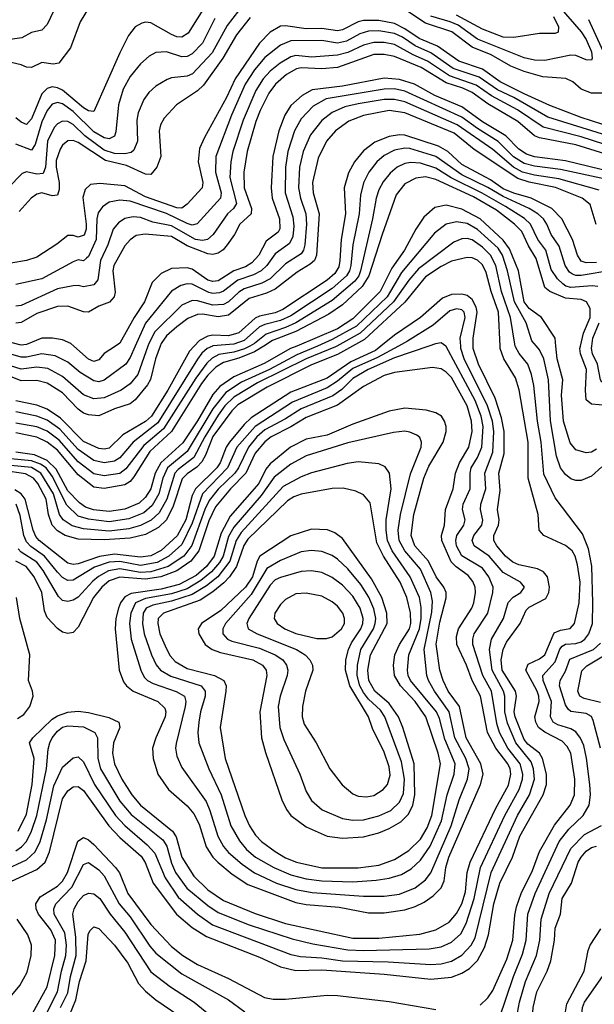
# Model space of a CAD drawing. Header units: inches. Extents: x 1308407 to 1441228, y 959628 to 1036311.
# Tile 399 of 656: x 1372104 to 1374321, y 1017462 to 1021258. Entities that reach past the tile are written whole.
import ezdxf

# ---------------------------------------------------------------- set-up
doc = ezdxf.new("R2010")
doc.units = ezdxf.units.IN
doc.header["$MEASUREMENT"] = 0
doc.layers.add('B3071', color=7, linetype='Continuous')
doc.layers.add('B3072', color=7, linetype='Continuous')

msp = doc.modelspace()

# ---------------------------------------------------------------- linework, layer by layer
at = {"layer": 'B3071', "color": 5}
for points, elevation in [([(1372598.7, 1020000), (1372560.4, 1019890), (1372530, 1019853.7), (1372495.5, 1019830), (1372430, 1019800.8), (1372390, 1019796.7), (1372350, 1019811.7), (1372270, 1019882.1), (1372212.7, 1019912.7), (1372170, 1019918.2), (1372110, 1019911.3), (1372010, 1019941.9), (1371950, 1019976.2), (1371910, 1019989), (1371870, 1019985.7), (1371850, 1019977.4), (1371797.4, 1019942.6), (1371770, 1019933.5), (1371730, 1019934.4), (1371710, 1019939.8), (1371690, 1019952), (1371639.9, 1020000)], 3060), ([(1372550, 1020000), (1372530, 1019955.9), (1372513.2, 1019930), (1372430, 1019868.7), (1372410, 1019862.3), (1372390, 1019865.3), (1372337.6, 1019897.6), (1372290, 1019938.2), (1372241.7, 1019961.7), (1372190, 1019970.5), (1372130, 1019957.2), (1372110, 1019957.5), (1372030, 1019980.4), (1371996, 1020000)], 3040), ([(1373388.8, 1020000), (1373330, 1019967.9), (1373230, 1019926.9), (1373058.8, 1019841.2), (1372946.4, 1019773.6), (1372922.3, 1019750), (1372850, 1019651.2), (1372821.3, 1019578.7), (1372806.3, 1019553.7), (1372787.2, 1019532.8), (1372750, 1019507.6), (1372731.5, 1019488.5), (1372696.9, 1019383.1), (1372670, 1019330.3), (1372639.3, 1019300.7), (1372590, 1019273.7), (1372530, 1019258.8), (1372430, 1019252.4), (1372330, 1019256), (1372280.2, 1019270), (1372250, 1019287), (1372229.5, 1019310), (1372215.7, 1019350), (1372206.1, 1019410), (1372173.9, 1019470), (1372157.1, 1019490), (1372126.9, 1019506.9), (1372040.2, 1019520.2)], 3280), ([(1372041.2, 1017978.8), (1372130, 1018019.8), (1372164.5, 1018050), (1372182.8, 1018090), (1372207.1, 1018172.9), (1372235.8, 1018304.2), (1372270, 1018375.9), (1372310, 1018412.2), (1372330, 1018415.9), (1372350, 1018396.6), (1372392.8, 1018310), (1372473.3, 1018190), (1372510, 1018151.3), (1372596.5, 1018076.5), (1372625, 1018045), (1372665.5, 1017950), (1372715.2, 1017875.2), (1372789.7, 1017809.7), (1372848.7, 1017768.7), (1373150, 1017654.6), (1373187, 1017647), (1373270, 1017642), (1373350, 1017630), (1373525.8, 1017625.8), (1373690, 1017615.9), (1373730, 1017618.8), (1373770, 1017628.8), (1373810, 1017652.3), (1373845.9, 1017690), (1373861.2, 1017718.8), (1373923.6, 1017970), (1374025.3, 1018190), (1374070.5, 1018270), (1374089.7, 1018330), (1374086.1, 1018370), (1374076.9, 1018396.9), (1374017.9, 1018470), (1373986.4, 1018546.4), (1373975.9, 1018590), (1373975.6, 1018650), (1373971.3, 1018670), (1373927.1, 1018750), (1373917.1, 1018830), (1373924.8, 1018870), (1373970.7, 1018950), (1373988.9, 1019011.1), (1374008, 1019032), (1374038.2, 1019050), (1374051.9, 1019070), (1374035.9, 1019090), (1373970, 1019127.3), (1373915.4, 1019190), (1373857.6, 1019230), (1373849.2, 1019250), (1373856.8, 1019270), (1373887.2, 1019310), (1373891.3, 1019328.7), (1373882.1, 1019370), (1373883.6, 1019390), (1373903, 1019450), (1373898.6, 1019510), (1373929.6, 1019590.4), (1373933.5, 1019670), (1373928.4, 1019710), (1373908.8, 1019770), (1373819.6, 1019950), (1373806.1, 1019990), (1373805.5, 1020000)], 3340), ([(1372646, 1020000), (1372628.3, 1019950), (1372608.7, 1019871.3), (1372597.5, 1019850), (1372550, 1019792.2), (1372530, 1019777.2), (1372470, 1019758.4), (1372410, 1019731), (1372370, 1019734.4), (1372350, 1019741.6), (1372330, 1019756.4), (1372270, 1019819.1), (1372210, 1019857), (1372170, 1019867.3), (1372110, 1019866), (1372050, 1019890.4)], 3080), ([(1372055.8, 1017930), (1372170, 1017982), (1372201.9, 1018010), (1372218.7, 1018050), (1372270, 1018254.6), (1372290, 1018285.7), (1372310, 1018300.1), (1372330, 1018301.7), (1372350, 1018286.8), (1372448, 1018150), (1372490, 1018105.9), (1372573.1, 1018033.1), (1372588.9, 1018008.9), (1372619.1, 1017930), (1372709.7, 1017809.7), (1372770, 1017758.6), (1372824.3, 1017724.3), (1373030, 1017644.7), (1373110, 1017606.7), (1373170, 1017592.5), (1373270, 1017594.7), (1373510, 1017578.3), (1373690, 1017559.5), (1373770, 1017566.9), (1373810, 1017582), (1373839.6, 1017600.4), (1373870, 1017631.5), (1373898, 1017682), (1373913.2, 1017730), (1373933.9, 1017850), (1373956.1, 1017930), (1374005.3, 1018030), (1374034.3, 1018110), (1374123.4, 1018270), (1374136.3, 1018310), (1374137.1, 1018350), (1374121.4, 1018410), (1374109, 1018430), (1374065.1, 1018465.1), (1374050, 1018483), (1374015.7, 1018570), (1374011.6, 1018590), (1374020.8, 1018650), (1374017.5, 1018670), (1373965.8, 1018750), (1373961.6, 1018790), (1373969.4, 1018830), (1373982.1, 1018857.9), (1374035.6, 1018930), (1374058.7, 1018981.3), (1374070, 1018993.5), (1374133.6, 1019026.4), (1374145.6, 1019050), (1374148, 1019070), (1374139.9, 1019110), (1374124.7, 1019130), (1374101.7, 1019141.7), (1374030, 1019156.6), (1374006.6, 1019166.6), (1373979, 1019190), (1373944.6, 1019230), (1373933.1, 1019250), (1373933.2, 1019270), (1373950.8, 1019310), (1373953.4, 1019330), (1373947.9, 1019370), (1373957.5, 1019442.5), (1373952.3, 1019510), (1373973.8, 1019586.2), (1373973.2, 1019670), (1373963.1, 1019723.1), (1373938.8, 1019798.8), (1373874.8, 1019930), (1373853.2, 1019990), (1373853.2, 1020000)], 3320), ([(1373327.8, 1020000), (1373322.8, 1019997.2), (1373210, 1019950), (1373022.2, 1019857.8), (1372930, 1019803.4), (1372896, 1019770), (1372870, 1019733.5), (1372818.4, 1019650), (1372776.3, 1019570), (1372715.5, 1019524.5), (1372702.7, 1019510), (1372671.5, 1019410), (1372642.7, 1019357.3), (1372611.8, 1019328.2), (1372570, 1019308.1), (1372524.7, 1019295.3), (1372450, 1019286.8), (1372350, 1019295.8), (1372307, 1019307), (1372272.2, 1019330), (1372257.7, 1019350), (1372234.8, 1019430), (1372186.2, 1019510), (1372150, 1019531.9), (1372070, 1019539.3)], 3260), ([(1373252.6, 1020000), (1373173.7, 1019966.3), (1373068.1, 1019910), (1372959.6, 1019860.4), (1372899.8, 1019820.2), (1372850, 1019757.7), (1372750, 1019593.7), (1372674.5, 1019530), (1372656.7, 1019490), (1372641.3, 1019430), (1372615.2, 1019384.8), (1372582.7, 1019357.3), (1372525.6, 1019334.4), (1372450, 1019322.6), (1372370, 1019332.1), (1372330, 1019344.6), (1372286.7, 1019386.7), (1372230, 1019498.9), (1372206.1, 1019530), (1372184.3, 1019544.3), (1372150, 1019557.5), (1372070, 1019565.5)], 3240), ([(1373497.5, 1020000), (1373476.7, 1019983.3), (1373381.5, 1019938.5), (1373290, 1019876.6), (1373150, 1019821.6), (1372997, 1019723), (1372970, 1019697.7), (1372913.4, 1019630), (1372901.2, 1019610), (1372878.1, 1019550), (1372864.9, 1019530), (1372782.8, 1019450), (1372770, 1019423.9), (1372744.8, 1019330), (1372711.5, 1019268.5), (1372650, 1019212.2), (1372610, 1019191.4), (1372570, 1019186.3), (1372470, 1019198.1), (1372411.8, 1019188.2), (1372330, 1019160.9), (1372310, 1019157.9), (1372290, 1019162.4), (1372179.8, 1019250), (1372165.9, 1019265.9), (1372155.6, 1019290), (1372125.5, 1019410), (1372110.4, 1019430.4), (1372085, 1019445)], 3320), ([(1372090, 1018054.1), (1372111.2, 1018068.8), (1372130.5, 1018090), (1372150, 1018129.5), (1372170.8, 1018190), (1372207.3, 1018370), (1372213.9, 1018446.1), (1372221, 1018470), (1372229.9, 1018490), (1372250, 1018515.6), (1372270, 1018530.7), (1372290, 1018535.5), (1372350, 1018531.7), (1372393.9, 1018510), (1372404, 1018490), (1372405.4, 1018410), (1372416.1, 1018370), (1372490, 1018244.9), (1372533.9, 1018193.9), (1372656.8, 1018096.8), (1372672, 1018072), (1372690, 1018006.1), (1372705.5, 1017970), (1372749.7, 1017910), (1372830, 1017843.2), (1372870, 1017816.4), (1372990, 1017769.1), (1373155, 1017715), (1373235.3, 1017695.3), (1373370, 1017672.1), (1373430, 1017669.6), (1373683.8, 1017676.2), (1373730, 1017684.5), (1373770, 1017702.3), (1373806, 1017734), (1373826.5, 1017773.5), (1373857.6, 1017870), (1373881.4, 1017990), (1373975.5, 1018190), (1374031.4, 1018290), (1374044.1, 1018330), (1374045.1, 1018350), (1374034.4, 1018390), (1373987.9, 1018450), (1373955.7, 1018510), (1373945.3, 1018545.3), (1373925, 1018670), (1373891.6, 1018730), (1373852.8, 1018850), (1373852, 1018870), (1373857.9, 1018890), (1373910.3, 1018970), (1373929.9, 1019050), (1373930.7, 1019070), (1373913.8, 1019110), (1373890, 1019144.1), (1373810, 1019191.2), (1373790, 1019229.2), (1373786.5, 1019250), (1373790.2, 1019270), (1373817.7, 1019310), (1373822.3, 1019330), (1373813, 1019370), (1373815.6, 1019390), (1373842, 1019450), (1373841.8, 1019510), (1373846.5, 1019530), (1373871, 1019570), (1373887.5, 1019610), (1373892, 1019690), (1373884, 1019730), (1373861.3, 1019790), (1373750, 1019998.7), (1373748.1, 1020000)], 3360), ([(1373173, 1020000), (1373149.3, 1019990), (1373047.6, 1019932.4), (1372930, 1019881.1), (1372875.9, 1019844.1), (1372850, 1019813.5), (1372790, 1019711), (1372733.4, 1019626.6), (1372648.7, 1019550), (1372627.5, 1019510), (1372609.6, 1019450), (1372590, 1019417.3), (1372565.2, 1019394.8), (1372510, 1019371.3), (1372450, 1019362.7), (1372389.1, 1019369.1), (1372358.3, 1019378.3), (1372335, 1019395), (1372290, 1019441.6), (1372245.2, 1019525.2), (1372210, 1019558.6), (1372160.9, 1019580.9), (1372090, 1019591.2)], 3220), ([(1373045.9, 1020000), (1373010, 1019977.3), (1372950, 1019953.8), (1372890, 1019936.8), (1372861.3, 1019918.7), (1372830, 1019888.1), (1372805, 1019855), (1372689.8, 1019670), (1372606.1, 1019593.9), (1372544.4, 1019495.6), (1372530, 1019478.2), (1372510, 1019465.2), (1372430, 1019450.7), (1372390, 1019456.2), (1372330, 1019503.2), (1372250, 1019598.5), (1372210, 1019630), (1372170, 1019648.4), (1372090, 1019665.2)], 3180), ([(1372991.8, 1020000), (1372971.2, 1019988.8), (1372930, 1019976.6), (1372872.9, 1019967.1), (1372846.2, 1019953.8), (1372825.9, 1019934.1), (1372784.2, 1019875.8), (1372659.1, 1019680.9), (1372583.2, 1019616.8), (1372513.9, 1019526.1), (1372490, 1019508.4), (1372430, 1019499.8), (1372390, 1019507.4), (1372330, 1019553), (1372256.6, 1019636.6), (1372210, 1019672.1), (1372170, 1019688), (1372090, 1019703.2)], 3160), ([(1372847.5, 1020000), (1372827.4, 1019990), (1372807.5, 1019972.5), (1372790.8, 1019949.2), (1372636.7, 1019703.3), (1372541.7, 1019630), (1372490, 1019569.2), (1372470, 1019556), (1372430, 1019549.4), (1372390, 1019558.4), (1372330, 1019600.9), (1372259, 1019679), (1372210, 1019713.9), (1372170, 1019729.1), (1372090, 1019746.2)], 3140), ([(1372777.9, 1020000), (1372759.6, 1019980.4), (1372676.3, 1019830), (1372613.1, 1019730), (1372590, 1019709.1), (1372502.7, 1019657.3), (1372450, 1019605.8), (1372430, 1019602.4), (1372410, 1019604.9), (1372350, 1019632.5), (1372262.2, 1019722.2), (1372210, 1019756.5), (1372170, 1019772.4), (1372090, 1019788.7)], 3120), ([(1373565.2, 1020000), (1373484.2, 1019955.8), (1373390, 1019913.9), (1373330, 1019863.9), (1373290, 1019838.8), (1373156.6, 1019783.4), (1373012.7, 1019690), (1372942, 1019610), (1372905.9, 1019530), (1372809.4, 1019430), (1372770, 1019317), (1372730, 1019234.6), (1372680.2, 1019190), (1372634.7, 1019165.3), (1372570, 1019154.2), (1372490, 1019169.7), (1372450, 1019167.1), (1372393.1, 1019146.9), (1372310, 1019097.5), (1372290, 1019096.6), (1372270, 1019107.2), (1372250, 1019127.7), (1372200.2, 1019190), (1372146.9, 1019226.9), (1372130, 1019245.1), (1372120, 1019270), (1372106.3, 1019346.3), (1372090.4, 1019390)], 3340), ([(1373683.3, 1020000), (1373550, 1019954.9), (1373448.6, 1019910), (1373390, 1019874.4), (1373347.4, 1019832.6), (1373312.3, 1019807.7), (1373190, 1019758.2), (1373130, 1019719.1), (1373050, 1019677.2), (1373019.2, 1019650), (1372986.9, 1019610), (1372949, 1019530), (1372933.8, 1019510), (1372870, 1019448.2), (1372835.1, 1019404.9), (1372818.3, 1019370), (1372768.6, 1019231.4), (1372737.7, 1019190), (1372676.9, 1019150), (1372610.8, 1019129.2), (1372570, 1019126.7), (1372490, 1019140.6), (1372447.2, 1019132.8), (1372408.3, 1019111.7), (1372386.1, 1019093.9), (1372330, 1019032.3), (1372310, 1019020.6), (1372290, 1019015.4), (1372270, 1019018.8), (1372253.9, 1019033.9), (1372195, 1019135), (1372170, 1019166.9), (1372110, 1019205.9), (1372098.2, 1019218.2)], 3360), ([(1372473.9, 1020000), (1372430, 1019971.4), (1372410, 1019947.3), (1372390, 1019940.8), (1372370, 1019949.9), (1372312.6, 1020000)], 3020), ([(1373880.4, 1017459.6), (1373910, 1017487.7), (1373930, 1017515), (1373983.3, 1017636.7), (1374006.4, 1017710), (1374013.9, 1017806.1), (1374021.3, 1017838.7), (1374038.6, 1017890), (1374082, 1017978), (1374110, 1018051.9), (1374167.1, 1018152.9), (1374228.5, 1018230), (1374244.5, 1018270), (1374245.4, 1018330), (1374229.9, 1018430), (1374216.7, 1018456.7), (1374197.2, 1018477.2), (1374130, 1018511), (1374105.3, 1018530), (1374094.9, 1018550), (1374091.2, 1018570), (1374107.7, 1018630), (1374107.3, 1018650), (1374100.8, 1018670), (1374056.8, 1018750), (1374066.1, 1018773.9), (1374110, 1018793.8), (1374130, 1018810.1), (1374165.9, 1018894.1), (1374190, 1018904.6), (1374228.4, 1018911.6), (1374244.7, 1018930), (1374262.7, 1019010), (1374266.1, 1019090), (1374256.8, 1019156.8), (1374247, 1019190), (1374235.8, 1019210), (1374210, 1019231.6), (1374125.7, 1019270), (1374108.5, 1019290), (1374104.3, 1019350), (1374066.3, 1019490), (1374066.5, 1019630), (1374030.7, 1019830.7), (1374016.9, 1019876.9), (1373972.6, 1019950), (1373957.8, 1019990), (1373957.4, 1020000)], 3280), ([(1373953.5, 1017406.5), (1374008.9, 1017570), (1374044.2, 1017655.8), (1374058.2, 1017710), (1374065, 1017810), (1374092.6, 1017890), (1374186.1, 1018090), (1374222.5, 1018137.5), (1374278.7, 1018190), (1374301, 1018230), (1374306.2, 1018270), (1374304.4, 1018310), (1374291.5, 1018411.5), (1374280.3, 1018460.3), (1374268.3, 1018488.3), (1374250, 1018512.2), (1374230, 1018523.7), (1374179.8, 1018539.8), (1374162.6, 1018550), (1374157.9, 1018557.9), (1374152.2, 1018570), (1374155.3, 1018630), (1374123.4, 1018710), (1374122.2, 1018730), (1374170, 1018782.4), (1374188.4, 1018831.6), (1374197.2, 1018842.8), (1374210, 1018850.9), (1374250, 1018852.9), (1374270, 1018859.7), (1374284.8, 1018870), (1374299.9, 1018890), (1374314.6, 1018930), (1374315.5, 1019010), (1374311.8, 1019151.8), (1374298.4, 1019218.4), (1374275.6, 1019275.6), (1374170, 1019414.6), (1374126.2, 1019506.2), (1374116.5, 1019630), (1374101.8, 1019710), (1374087.5, 1019847.5), (1374079, 1019890), (1374064.3, 1019930), (1374030.7, 1019970.7), (1374016.7, 1019996.7), (1374016.1, 1020000)], 3260), ([(1374350, 1019533.7), (1374310, 1019498.7), (1374270, 1019482.1), (1374250, 1019481.2), (1374230, 1019487.8), (1374210, 1019504.5), (1374190.3, 1019530.3), (1374175, 1019575), (1374151.5, 1019711.5), (1374144.9, 1019870), (1374125.9, 1019950), (1374110, 1019985.6), (1374097.8, 1020000)], 3240), ([(1374330, 1019601.8), (1374310, 1019591.4), (1374290, 1019588.5), (1374250, 1019599.3), (1374227.4, 1019627.4), (1374202, 1019710), (1374194.6, 1019810), (1374200.2, 1019870), (1374178.1, 1019950), (1374173.2, 1020000)], 3220), ([(1374370, 1019771.1), (1374310, 1019776), (1374290, 1019792.6), (1374286.6, 1019830), (1374290.4, 1019910), (1374267.4, 1019970), (1374265.1, 1019990), (1374267.5, 1020000)], 3180), ([(1374815.9, 1020000), (1374770, 1019996.4), (1374690, 1019961.3), (1374590, 1019930.2), (1374450, 1019860.4), (1374393.5, 1019853.5), (1374350, 1019860.8), (1374344.3, 1019870), (1374334, 1019930), (1374314.3, 1019970), (1374309.7, 1019990), (1374311.3, 1020000)], 3160), ([(1372098.6, 1018130), (1372130, 1018195.9), (1372152.5, 1018310), (1372159.6, 1018410), (1372141.9, 1018470), (1372155.1, 1018490), (1372230, 1018561.1), (1372250, 1018574), (1372290, 1018588.1), (1372330, 1018592.1), (1372370, 1018587.9), (1372448.4, 1018568.4), (1372486.7, 1018550), (1372490.5, 1018530), (1372466.1, 1018470), (1372462.1, 1018430), (1372470.4, 1018390), (1372497.9, 1018330), (1372536.7, 1018270), (1372570.8, 1018230), (1372694.1, 1018130), (1372707.6, 1018107.6), (1372730, 1018029), (1372776.2, 1017956.2), (1372830, 1017903.8), (1372890, 1017862.7), (1373012.1, 1017812.1), (1373130, 1017773.5), (1373390, 1017717.3), (1373490, 1017717.9), (1373647.5, 1017732.5), (1373710, 1017749), (1373761.2, 1017778.8), (1373790, 1017812.9), (1373810.1, 1017849.9), (1373824, 1017896), (1373830.6, 1017970), (1373842.7, 1018010), (1373941.5, 1018218.5), (1373990, 1018306.8), (1373999.5, 1018350), (1373996.5, 1018370), (1373986.8, 1018390), (1373941.6, 1018450), (1373908.6, 1018510), (1373881.8, 1018650), (1373850.3, 1018710.3), (1373828.3, 1018770), (1373790.7, 1018850), (1373790, 1018880.4), (1373797.5, 1018910), (1373849, 1018990), (1373856.6, 1019010), (1373862.6, 1019050), (1373861.4, 1019070), (1373852.6, 1019092.6), (1373834.9, 1019114.9), (1373788.4, 1019148.4), (1373768.7, 1019168.7), (1373733.2, 1019250), (1373731.7, 1019270), (1373743.3, 1019310), (1373747.6, 1019370), (1373776.4, 1019450), (1373785.4, 1019510), (1373801.1, 1019550), (1373837.6, 1019610), (1373849.3, 1019670), (1373847.1, 1019710), (1373830.2, 1019770), (1373770, 1019878.7), (1373750, 1019899.3), (1373730, 1019911.7), (1373697, 1019917), (1373550, 1019897.3), (1373510, 1019886.7), (1373430, 1019843.9), (1373330, 1019771.8), (1373210, 1019725), (1373150, 1019688.2), (1373074.1, 1019650), (1373049.8, 1019630.2), (1373012.7, 1019587.3), (1372976.4, 1019510), (1372917.2, 1019450), (1372859.7, 1019380.3), (1372833.6, 1019326.4), (1372795.3, 1019210), (1372764.3, 1019170), (1372710, 1019133.4), (1372648.4, 1019110), (1372590, 1019101.5), (1372490, 1019109.1), (1372450, 1019094.4), (1372420.6, 1019070), (1372389.3, 1019030), (1372330, 1018916.1), (1372310, 1018895.8), (1372290, 1018891.4), (1372270, 1018896.5), (1372250, 1018910.5), (1372210, 1018954), (1372199.6, 1018979.6), (1372189.7, 1019050), (1372160.5, 1019110), (1372129.6, 1019149.6), (1372090, 1019170.9)], 3380), ([(1372096.1, 1018563.9), (1372120.2, 1018579.8), (1372143.5, 1018610), (1372156.7, 1018650), (1372154.2, 1018670), (1372138.8, 1018710), (1372142.8, 1018810), (1372104.3, 1018950), (1372091.3, 1019030)], 3420), ([(1374344.9, 1018450), (1374316.6, 1018556.6), (1374310, 1018571.3), (1374290, 1018583.5), (1374230.8, 1018590.8), (1374220, 1018600), (1374210, 1018616.5), (1374187, 1018690), (1374189.1, 1018710), (1374210, 1018746.6), (1374227.2, 1018792.8), (1374317.7, 1018830), (1374345.1, 1018854.9)], 3240), ([(1374345.2, 1018625.2), (1374281.3, 1018641.3), (1374264.9, 1018650), (1374257.8, 1018670), (1374272.7, 1018747.3), (1374292.3, 1018767.7), (1374362.6, 1018810)], 3220), ([(1374341.1, 1016990), (1374310, 1017003.1), (1374226, 1017026), (1374119.4, 1017099.4), (1374103.5, 1017123.5), (1374085.3, 1017170), (1374048.3, 1017208.3), (1374033.2, 1017233.2), (1374026.8, 1017266.8), (1374022.2, 1017382.2), (1374024.4, 1017430), (1374031.9, 1017470), (1374055.2, 1017550), (1374098.1, 1017650), (1374110.8, 1017710), (1374115.4, 1017790), (1374146.6, 1017890), (1374230, 1018063.4), (1374283.3, 1018116.7), (1374348.7, 1018151.3)], 3240), ([(1372155, 1017430), (1372210.2, 1017530), (1372240.3, 1017650), (1372242.1, 1017710), (1372224.4, 1017750), (1372176.7, 1017810), (1372167.3, 1017830), (1372166.1, 1017850), (1372183.2, 1017876.8), (1372250, 1017917.7), (1372270, 1017936.5), (1372289.3, 1017970), (1372328.7, 1018091.3), (1372350, 1018105.2), (1372370, 1018095.9), (1372390, 1018078.8), (1372474.4, 1017990), (1372489.6, 1017969.6), (1372522, 1017890), (1372610, 1017769.7), (1372690, 1017685.3), (1372734.1, 1017650), (1372790, 1017615.9), (1372910, 1017561.7), (1373048.1, 1017488.1), (1373081.7, 1017481.7), (1373130, 1017482.2), (1373290, 1017497), (1373330, 1017496.5), (1373530, 1017473.3), (1373710, 1017442.9)], 3280), ([(1374350, 1017052.7), (1374289.3, 1017069.3), (1374254.8, 1017090), (1374109.5, 1017249.5), (1374094.7, 1017294.7), (1374082.2, 1017410), (1374084.7, 1017450), (1374099.5, 1017510), (1374138.9, 1017590), (1374153.6, 1017630), (1374168.1, 1017710), (1374170, 1017755.8), (1374191, 1017810), (1374197.2, 1017870), (1374233.4, 1017930), (1374259.3, 1018010), (1374270, 1018030.1), (1374290, 1018052.6), (1374310, 1018066.4), (1374330, 1018072.1)], 3220), ([(1372195.8, 1017404.2), (1372250, 1017510), (1372265.3, 1017590), (1372282.6, 1017650), (1372285.4, 1017690), (1372277.8, 1017737.8), (1372237.6, 1017810), (1372235.4, 1017830), (1372244.2, 1017850), (1372305.7, 1017914.3), (1372350, 1018001), (1372370, 1018009.1), (1372410, 1017980.3), (1372430, 1017957.7), (1372487.7, 1017850), (1372530, 1017799.9), (1372606.1, 1017686.1), (1372630, 1017659), (1372730, 1017579.7), (1372910, 1017479.9), (1372973.1, 1017433.1)], 3260), ([(1372262.1, 1017450), (1372290, 1017506.1), (1372300.2, 1017570), (1372322.5, 1017650), (1372320.8, 1017720.8), (1372308.7, 1017810), (1372314, 1017830), (1372330, 1017858.6), (1372350, 1017881.9), (1372370, 1017890.7), (1372390, 1017887.9), (1372414, 1017870), (1372452.9, 1017810), (1372510, 1017740.6), (1372610, 1017587.8), (1372685.9, 1017530), (1372777.4, 1017470), (1372876.8, 1017390)], 3240), ([(1372067, 1017490), (1372105.2, 1017534.7), (1372133.2, 1017586.8), (1372148.9, 1017650), (1372149.2, 1017690), (1372135.6, 1017730), (1372095, 1017790)], 3320), ([(1372297.4, 1017422.6), (1372320.4, 1017479.6), (1372335, 1017550), (1372360.3, 1017630), (1372368.5, 1017731.5), (1372374.7, 1017745.3), (1372390, 1017761.2), (1372410, 1017754.8), (1372470, 1017690.1), (1372521, 1017621), (1372563.1, 1017543.1), (1372590, 1017513), (1372630, 1017479.9), (1372718.8, 1017418.8)], 3220), ([(1374357.9, 1017170), (1374308.2, 1017250), (1374230.7, 1017310.7), (1374212.6, 1017330), (1374206.9, 1017350), (1374206.4, 1017410), (1374215.4, 1017464.6), (1374282, 1017590), (1374297.5, 1017670), (1374305.3, 1017690), (1374346.3, 1017753.7)], 3180), ([(1374350, 1017314.5), (1374296.7, 1017350), (1374284.3, 1017364.3), (1374271.8, 1017410), (1374276, 1017450), (1374283.5, 1017470), (1374352.5, 1017570)], 3160)]:
    msp.add_lwpolyline(points, dxfattribs=dict(at, elevation=elevation))
for points, elevation in [([(1373590, 1019760.1), (1373530, 1019749.2), (1373390, 1019698.9), (1373290, 1019656.7), (1373210, 1019640.7), (1373149.4, 1019610), (1373070, 1019546.4), (1373054.4, 1019525.6), (1373026.6, 1019470), (1372916.4, 1019343.6), (1372881.3, 1019278.7), (1372854.2, 1019190), (1372824.8, 1019150), (1372784.5, 1019115.5), (1372719.3, 1019080.7), (1372650, 1019062.1), (1372534.1, 1019045.9), (1372510, 1019033.3), (1372492.7, 1019010), (1372484.8, 1018990), (1372475.4, 1018950), (1372472.6, 1018910), (1372487.5, 1018750), (1372505.3, 1018705.3), (1372516.2, 1018690), (1372541.6, 1018670), (1372637.6, 1018630), (1372664.4, 1018604.4), (1372668.2, 1018590), (1372665, 1018570), (1372629.1, 1018490), (1372616.6, 1018450), (1372618.6, 1018410), (1372637.6, 1018350), (1372677.9, 1018290), (1372750, 1018227), (1372776.5, 1018196.5), (1372796.4, 1018156.4), (1372823.3, 1018070), (1372849, 1018030), (1372868.5, 1018010), (1372923.7, 1017963.8), (1372984.4, 1017924.4), (1373170, 1017854.3), (1373210, 1017847), (1373336.3, 1017836.3), (1373450, 1017815.1), (1373510, 1017815.6), (1373590, 1017827), (1373630, 1017839.2), (1373664.4, 1017855.6), (1373699.4, 1017880.6), (1373730, 1017910.8), (1373741.3, 1017938.7), (1373748.3, 1017990), (1373760.3, 1018030), (1373882.3, 1018310), (1373892.1, 1018350), (1373883, 1018390), (1373826.2, 1018490), (1373801.2, 1018610), (1373757.4, 1018670), (1373737.9, 1018710), (1373725, 1018750), (1373711.2, 1018851.2), (1373724.6, 1018935.4), (1373749.6, 1019029.6), (1373749, 1019050), (1373740.3, 1019070), (1373710.6, 1019110.6), (1373682, 1019170), (1373628.9, 1019230), (1373615, 1019270), (1373624.2, 1019350), (1373663.6, 1019490), (1373683, 1019537), (1373737.9, 1019630), (1373749.5, 1019670), (1373749.5, 1019690), (1373743.7, 1019710), (1373731, 1019730), (1373710, 1019742.4), (1373672.3, 1019752.3)], 3420), ([(1373590, 1019671.6), (1373546.7, 1019666.7), (1373370, 1019626.2), (1373210, 1019577.2), (1373150, 1019544), (1373086.2, 1019493.8), (1373035.6, 1019424.4), (1372930, 1019301.2), (1372910, 1019266.1), (1372889.2, 1019190), (1372874.8, 1019165.2), (1372844.8, 1019130), (1372803.6, 1019096.4), (1372750, 1019064.3), (1372690, 1019045.1), (1372590, 1019027), (1372550.7, 1019010), (1372533.4, 1018970), (1372528.2, 1018930), (1372533.7, 1018870), (1372571, 1018750), (1372583.9, 1018723.9), (1372597.8, 1018710), (1372618.7, 1018698.7), (1372708, 1018668), (1372740.1, 1018650), (1372745.7, 1018630), (1372742.6, 1018610), (1372707.3, 1018467.3), (1372705.1, 1018450), (1372710, 1018418.7), (1372730, 1018375.6), (1372823.9, 1018243.9), (1372838.4, 1018210), (1372868.5, 1018110), (1372890.7, 1018070.7), (1372910, 1018048.1), (1372962, 1018002), (1373010, 1017969.8), (1373094.5, 1017930), (1373170, 1017904.8), (1373232.9, 1017892.9), (1373430, 1017879.2), (1373510, 1017879.2), (1373570, 1017886.9), (1373630, 1017911.4), (1373670, 1017942.7), (1373690, 1017969.5), (1373768.8, 1018150), (1373799.8, 1018250), (1373831.9, 1018330), (1373838.6, 1018370), (1373826, 1018410), (1373783.3, 1018490), (1373761.6, 1018590), (1373704.6, 1018670), (1373681.3, 1018710), (1373674.8, 1018730), (1373664.9, 1018830), (1373693.6, 1018973.6), (1373696.4, 1019016.4), (1373690.2, 1019050), (1373650, 1019139.5), (1373590.4, 1019210.4), (1373568.8, 1019250), (1373564.7, 1019290), (1373572.8, 1019350), (1373612.4, 1019507.6), (1373653.2, 1019610), (1373654.9, 1019630), (1373647.5, 1019647.5), (1373636.5, 1019656.5), (1373610, 1019668.4)], 3440), ([(1373410, 1019553.8), (1373367.5, 1019547.5), (1373230, 1019511.7), (1373190, 1019495.6), (1373121.1, 1019458.9), (1372958.3, 1019281.7), (1372939.8, 1019250), (1372915.3, 1019170), (1372869.2, 1019110.8), (1372824.6, 1019075.4), (1372770, 1019042.5), (1372690, 1019016.5), (1372618.4, 1019001.6), (1372592.7, 1018990), (1372581.2, 1018970), (1372578.6, 1018930), (1372584.6, 1018890), (1372613, 1018810), (1372630.8, 1018770.8), (1372647.8, 1018750), (1372686.9, 1018726.9), (1372803.9, 1018690), (1372820.1, 1018670), (1372819.5, 1018650), (1372801.9, 1018590), (1372795.4, 1018550), (1372790.9, 1018510), (1372794.9, 1018470), (1372833.5, 1018370), (1372881.5, 1018270), (1372918.5, 1018150), (1372952.5, 1018092.5), (1372979.3, 1018059.3), (1373014.2, 1018030), (1373084.8, 1017990), (1373150, 1017961.6), (1373210, 1017946.5), (1373270, 1017937.8), (1373390, 1017935.1), (1373479.7, 1017940.3), (1373530, 1017949.1), (1373576.9, 1017963.1), (1373615.1, 1017984.9), (1373650, 1018017.6), (1373687.5, 1018072.5), (1373731.7, 1018170), (1373752.8, 1018270), (1373781, 1018350), (1373784.5, 1018390), (1373743.9, 1018483.9), (1373723.5, 1018563.5), (1373712, 1018590), (1373612.2, 1018710), (1373603.4, 1018730), (1373600.7, 1018750), (1373606.1, 1018810), (1373647.3, 1018910), (1373653.5, 1018950), (1373652.5, 1018992.5), (1373646.3, 1019030), (1373610.8, 1019110.8), (1373541.5, 1019210), (1373523.5, 1019250), (1373517.9, 1019290), (1373518.7, 1019330), (1373536.9, 1019450), (1373530.4, 1019510.4), (1373513.7, 1019533.7), (1373490, 1019546.3)], 3460), ([(1373351.6, 1019451.6), (1373310, 1019451.2), (1373190, 1019429.4), (1373161.4, 1019418.6), (1373137.4, 1019402.6), (1372984.5, 1019255.5), (1372969, 1019231), (1372941.1, 1019150), (1372913.8, 1019110), (1372892.3, 1019087.7), (1372850, 1019052.7), (1372800.1, 1019019.9), (1372658.4, 1018970), (1372638.7, 1018950), (1372637, 1018930), (1372645.4, 1018890), (1372670, 1018832.4), (1372685.3, 1018805.3), (1372704, 1018784), (1372750, 1018757.4), (1372855.8, 1018730), (1372892.1, 1018710), (1372900.3, 1018690), (1372899.3, 1018670), (1372877.4, 1018530), (1372897.2, 1018410), (1372972.5, 1018190), (1372990.6, 1018150.6), (1373014.4, 1018114.4), (1373037.7, 1018090), (1373090, 1018050.9), (1373130, 1018027.5), (1373172.2, 1018010), (1373270, 1017989), (1373410, 1017989), (1373490, 1017999.2), (1373550, 1018020.6), (1373605.3, 1018054.7), (1373650, 1018098.5), (1373676.7, 1018143.3), (1373694.1, 1018190), (1373727.7, 1018390), (1373719.1, 1018430), (1373671.2, 1018570), (1373629.9, 1018630), (1373573, 1018690), (1373550.7, 1018730), (1373546.2, 1018770), (1373551.7, 1018810), (1373569.7, 1018850), (1373607.8, 1018910), (1373612.6, 1018930), (1373611.7, 1018971.7), (1373597.5, 1019030), (1373572.6, 1019090), (1373507.3, 1019190), (1373481.5, 1019241.5), (1373455.8, 1019395.8), (1373430, 1019426.4), (1373401, 1019441)], 3480), ([(1373230, 1019293.4), (1373150, 1019267.9), (1373030.6, 1019189.4), (1373020, 1019170), (1373001.9, 1019110), (1372975, 1019070), (1372879.7, 1018980.3), (1372805.1, 1018930), (1372793.1, 1018910), (1372795.2, 1018890), (1372820.1, 1018850), (1372846.2, 1018830), (1372878.6, 1018818.6), (1373003.2, 1018790), (1373040.6, 1018770), (1373055.6, 1018750), (1373057.4, 1018730), (1373030.1, 1018590), (1373037.6, 1018490), (1373052.8, 1018432.8), (1373116.1, 1018250), (1373133.4, 1018213.4), (1373150, 1018190.8), (1373210, 1018146.5), (1373290, 1018110.9), (1373350, 1018102.4), (1373430, 1018108.3), (1373490, 1018123.4), (1373530, 1018140.2), (1373574.2, 1018165.8), (1373604.7, 1018195.3), (1373620.9, 1018230), (1373628.2, 1018270), (1373626.1, 1018390), (1373582.6, 1018530), (1373565.1, 1018570), (1373530, 1018622.5), (1373474, 1018670), (1373450.8, 1018710.8), (1373447.3, 1018750), (1373457.4, 1018810), (1373522.3, 1018930), (1373521.2, 1018970), (1373501.4, 1019030), (1373461.9, 1019101.9), (1373350, 1019257.6), (1373319.9, 1019279.9), (1373291.6, 1019291.6)], 3520), ([(1373230, 1019211.7), (1373190, 1019206.6), (1373110, 1019172.7), (1373057.2, 1019142.8), (1372997.4, 1019042.6), (1372897.6, 1018930), (1372887.4, 1018910), (1372888.1, 1018890), (1372905.5, 1018870), (1372922.5, 1018862.5), (1373030, 1018835.2), (1373089.5, 1018810), (1373118.9, 1018790), (1373134.1, 1018770), (1373138.7, 1018750), (1373136.6, 1018730), (1373109.7, 1018650), (1373101.7, 1018610), (1373107.7, 1018530), (1373122.7, 1018482.7), (1373185, 1018350), (1373210, 1018282.3), (1373230, 1018248.4), (1373271.6, 1018211.6), (1373350, 1018178.2), (1373390, 1018172.6), (1373430, 1018173), (1373490, 1018188.7), (1373536.4, 1018210), (1373570, 1018241.4), (1373584.8, 1018275.2), (1373588.8, 1018330), (1373577.2, 1018397.2), (1373512.9, 1018570), (1373496.4, 1018596.4), (1373450, 1018638.2), (1373430, 1018664.9), (1373416.7, 1018690), (1373405.7, 1018730), (1373407.7, 1018770), (1373420.7, 1018830), (1373468.6, 1018910), (1373475.7, 1018930), (1373477.6, 1018950), (1373470, 1018986.6), (1373451.3, 1019031.3), (1373420.7, 1019080.7), (1373370, 1019141.3), (1373330, 1019178.5), (1373310, 1019192.6), (1373270, 1019208.2)], 3540), ([(1373230, 1019133.5), (1373190, 1019130.7), (1373110, 1019108.1), (1373090, 1019098.4), (1373070, 1019078.7), (1372987.9, 1018950), (1372979.9, 1018930), (1372985.1, 1018910), (1373019.8, 1018890), (1373171.6, 1018830), (1373205.8, 1018810), (1373223.6, 1018790), (1373233.4, 1018770), (1373235, 1018750), (1373207.5, 1018670), (1373195.4, 1018610), (1373194.4, 1018570), (1373202.2, 1018542.2), (1373248.1, 1018470), (1373300.1, 1018370), (1373347.8, 1018307.8), (1373390, 1018273.9), (1373410, 1018265.3), (1373442.4, 1018262.4), (1373470, 1018267.8), (1373506, 1018290), (1373523.6, 1018310), (1373533.9, 1018346.1), (1373530, 1018378.3), (1373510, 1018434.5), (1373465.4, 1018525.4), (1373450.3, 1018570), (1373377.5, 1018690), (1373361, 1018750), (1373362.6, 1018790), (1373372.4, 1018830), (1373384.2, 1018855.8), (1373420.4, 1018910), (1373428, 1018930), (1373429.4, 1018950), (1373417.7, 1018990), (1373390, 1019035.8), (1373350, 1019078.4), (1373310, 1019107.4), (1373270, 1019126.9)], 3560), ([(1373210, 1019047.2), (1373170, 1019044.4), (1373130, 1019023.2), (1373110, 1019003.5), (1373088.9, 1018970), (1373086.1, 1018950), (1373097.1, 1018930), (1373126.8, 1018910), (1373170, 1018892), (1373250, 1018872.5), (1373287.7, 1018872.3), (1373310, 1018879.3), (1373346.1, 1018910), (1373356.9, 1018930), (1373357.9, 1018950), (1373351.4, 1018970), (1373330, 1018997.4), (1373310, 1019014.2), (1373270, 1019035.2)], 3580)]:
    msp.add_lwpolyline(points, close=True, dxfattribs=dict(at, elevation=elevation))
at = {"layer": 'B3072', "color": 5}
for points, elevation in [([(1372397.7, 1021350), (1372338, 1021250), (1372299.8, 1021150), (1372255.4, 1021090), (1372232.9, 1021087.1), (1372190, 1021092.5), (1372150, 1021074.1), (1372130, 1021074.4), (1372110, 1021083.4), (1372010, 1021106.8)], 2780), ([(1372250, 1021323.5), (1372210, 1021239.7), (1372190, 1021217.4), (1372150, 1021209), (1372112.2, 1021187.8), (1372030, 1021176.3), (1372010, 1021179.5), (1371950, 1021209.9), (1371924.7, 1021215.3), (1371905.8, 1021214.2), (1371810, 1021188.3), (1371769.5, 1021170.5), (1371670, 1021171.8), (1371650, 1021176.1), (1371630, 1021188.7), (1371570, 1021241.1), (1371530, 1021261.6)], 2760), ([(1372823.6, 1021316.4), (1372753.9, 1021206.1), (1372730, 1021191.2), (1372710, 1021192.5), (1372690, 1021200.3), (1372610, 1021245.3), (1372590, 1021247.9), (1372575.7, 1021244.3), (1372550, 1021229.8), (1372523.6, 1021196.4), (1372490, 1021129.8), (1372390, 1020903.7), (1372370, 1020906), (1372350, 1020918.5), (1372270, 1020986.4), (1372250, 1020995.7), (1372230, 1020998.5), (1372210, 1020993.1), (1372190, 1020972.5), (1372150, 1020876.2), (1372130, 1020853.8), (1372110, 1020862.3), (1372090, 1020879.9)], 2820), ([(1374183.7, 1021310), (1374270, 1021210.5), (1374290, 1021181.5), (1374310, 1021133.4), (1374313.3, 1021110), (1374310, 1021102), (1374290, 1021103.8), (1374250, 1021119.9), (1374230, 1021121.3), (1374130, 1021100.1), (1374090, 1021101.6), (1374050, 1021111), (1373870, 1021183.4), (1373796.3, 1021236.3), (1373764.5, 1021250), (1373690, 1021270.9)], 2860), ([(1372948.5, 1021291.5), (1372904.9, 1021235.1), (1372846.8, 1021130), (1372770.5, 1021049.5), (1372750, 1021040.5), (1372690, 1021034.3), (1372672.6, 1021027.4), (1372630, 1021002.1), (1372602.1, 1020977.9), (1372582.9, 1020950), (1372561.7, 1020898.3), (1372556.5, 1020870), (1372559.1, 1020790), (1372544.7, 1020755.3), (1372534.3, 1020745.7), (1372510, 1020740.8), (1372470, 1020742.2), (1372430, 1020755.4), (1372355.6, 1020810), (1372310, 1020854.2), (1372290, 1020865.2), (1372270, 1020866.9), (1372250, 1020856.1), (1372237.8, 1020842.2), (1372210.9, 1020790), (1372203.7, 1020690), (1372194.5, 1020665.5), (1372170, 1020662.5), (1372130, 1020670.9), (1372114.4, 1020665.6), (1372059.8, 1020610)], 2860), ([(1374298.6, 1021258.6), (1374375.5, 1021090), (1374395.9, 1021010), (1374396.6, 1020990), (1374390, 1020981.2), (1374370, 1020974.9), (1374310, 1020974.3), (1374270.7, 1020990), (1374238.2, 1021018.2), (1374211.2, 1021031.2), (1374122.5, 1021037.5), (1374050, 1021057.7), (1373999.4, 1021079.4), (1373922.6, 1021122.6), (1373850, 1021151.6), (1373770.9, 1021210.9), (1373670, 1021244.3), (1373594.4, 1021294.4)], 2880), ([(1374163.2, 1021270), (1374182.4, 1021230), (1374181.5, 1021210), (1374170, 1021205.2), (1374110, 1021204.3), (1374010.4, 1021189.6), (1373970, 1021190.3), (1373890, 1021221), (1373790, 1021275.3)], 2840), ([(1374429.6, 1020829.6), (1374270, 1020881.2), (1374150, 1020927.6), (1374050, 1020972.7), (1373958.1, 1021018.1), (1373890, 1021066.9), (1373797.8, 1021097.8), (1373716.2, 1021156.2), (1373645.7, 1021185.7), (1373590, 1021222.9), (1373550, 1021243), (1373490, 1021254.4), (1373430, 1021254.7), (1373410, 1021249.5), (1373350, 1021218.7), (1373330, 1021214.7), (1373270, 1021224.6), (1373210, 1021223), (1373130, 1021234.7), (1373110, 1021232.7), (1373070, 1021210.3), (1373030, 1021167.1), (1372935.8, 1021030), (1372902.4, 1020957.6), (1372816.7, 1020803.3), (1372798.4, 1020761.6), (1372792.4, 1020710), (1372811.4, 1020630), (1372808.1, 1020610), (1372750, 1020546.6), (1372730, 1020530.8), (1372710, 1020533.1), (1372590, 1020575.3), (1372510, 1020616.9), (1372413.4, 1020626.6), (1372378, 1020622), (1372356.7, 1020603.3), (1372347.9, 1020572.1), (1372360.7, 1020470), (1372361, 1020450), (1372352.6, 1020427.4), (1372330, 1020419.7), (1372310, 1020426.5), (1372290, 1020426.6), (1372247.5, 1020392.5), (1372170, 1020342.2), (1372130.8, 1020329.2), (1372070, 1020319.2)], 2920), ([(1372857.1, 1021262.9), (1372810, 1021167.4), (1372770, 1021125.9), (1372750, 1021115.9), (1372730, 1021114.4), (1372670, 1021133.8), (1372630, 1021131.1), (1372603.3, 1021116.7), (1372570, 1021088.4), (1372530, 1021038.7), (1372504, 1020990), (1372485.1, 1020930), (1372474.9, 1020825.1), (1372470, 1020809.2), (1372450, 1020799.3), (1372430, 1020803), (1372390, 1020825.6), (1372310, 1020904), (1372270, 1020933), (1372250, 1020938.7), (1372230, 1020932), (1372210, 1020908.2), (1372190, 1020864.1), (1372163.6, 1020776.4), (1372150, 1020754.9), (1372090, 1020777.5)], 2840), ([(1372993.4, 1021266.6), (1372941, 1021199), (1372887.7, 1021110), (1372813.9, 1021006.1), (1372790, 1020983.9), (1372709.7, 1020930.3), (1372661.1, 1020878.9), (1372647.1, 1020852.9), (1372641.9, 1020830), (1372649.1, 1020730), (1372633.6, 1020690), (1372610, 1020660.7), (1372590, 1020662), (1372516.5, 1020696.5), (1372435.3, 1020715.3), (1372330, 1020784.1), (1372310, 1020791.9), (1372290, 1020790.8), (1372270, 1020774), (1372260.8, 1020759.2), (1372245.4, 1020714.6), (1372244.7, 1020690), (1372257.1, 1020630), (1372257, 1020603), (1372250, 1020581.8), (1372230, 1020579.5), (1372190, 1020591), (1372170, 1020585.7), (1372148.8, 1020570), (1372101.7, 1020518.3)], 2880), ([(1374370, 1020811.3), (1374141.9, 1020881.9), (1374010, 1020957.7), (1373947.1, 1020987.1), (1373876.7, 1021036.7), (1373776.8, 1021070), (1373690.1, 1021130.1), (1373630, 1021157.1), (1373580.9, 1021190), (1373550, 1021204.5), (1373490, 1021215.5), (1373450, 1021213.8), (1373416.9, 1021203.1), (1373364.7, 1021175.3), (1373330, 1021167.8), (1373270, 1021178.3), (1373150, 1021176.8), (1373110, 1021160.1), (1373050, 1021112.1), (1373010, 1021064.9), (1372974.3, 1021010), (1372921.3, 1020890), (1372860.7, 1020730), (1372859.4, 1020670), (1372881.7, 1020590), (1372878.4, 1020570), (1372788.4, 1020471.6), (1372770, 1020466.4), (1372750, 1020472.7), (1372670, 1020510.5), (1372530, 1020557.8), (1372490, 1020562.3), (1372450, 1020554.1), (1372423.8, 1020536.2), (1372407.2, 1020512.8), (1372401.5, 1020490), (1372399.1, 1020410), (1372370, 1020345.2), (1372361.9, 1020338.1), (1372350, 1020328.6), (1372330, 1020332.3), (1372310, 1020324.9), (1372190, 1020258.4), (1372090, 1020236.6)], 2940), ([(1374358.4, 1020778.4), (1374270, 1020806), (1374123.3, 1020843.3), (1374024.8, 1020910), (1373923.8, 1020963.8), (1373865.7, 1021005.7), (1373761.9, 1021041.9), (1373677.7, 1021097.7), (1373622.5, 1021122.5), (1373550, 1021162.8), (1373510, 1021170.6), (1373470, 1021169.7), (1373430, 1021159.1), (1373370, 1021131.7), (1373330, 1021120.7), (1373230, 1021113.3), (1373170, 1021120.2), (1373150, 1021114.2), (1373109.3, 1021090.7), (1373070, 1021059.2), (1373043.1, 1021030), (1373015.1, 1020984.9), (1372966.6, 1020870), (1372926.9, 1020750), (1372918.2, 1020710), (1372915.2, 1020650), (1372940.9, 1020550), (1372929.6, 1020530.4), (1372905.4, 1020510), (1372850.5, 1020430), (1372829, 1020411), (1372810, 1020406.4), (1372782.6, 1020410), (1372690, 1020463.2), (1372617.9, 1020477.9), (1372570, 1020495.4), (1372541.5, 1020498.5), (1372510, 1020492), (1372485, 1020475), (1372464.7, 1020450), (1372444, 1020390), (1372416.2, 1020330), (1372405.4, 1020254.6), (1372390, 1020236.3), (1372350, 1020228.3), (1372330, 1020233.5), (1372310, 1020232.6), (1372250, 1020220.6), (1372110, 1020156.2), (1372090, 1020153.1)], 2960), ([(1374361.2, 1020741.2), (1374250, 1020775.4), (1374110, 1020802.9), (1374090.6, 1020810.6), (1374025.6, 1020865.6), (1373910, 1020934), (1373850, 1020976.9), (1373814.2, 1020994.2), (1373750, 1021014.6), (1373653.2, 1021073.2), (1373550, 1021116.2), (1373510, 1021123.9), (1373470, 1021123.4), (1373330, 1021074), (1373270, 1021068.2), (1373190, 1021072.6), (1373171.8, 1021068.2), (1373133.8, 1021046.2), (1373090.9, 1021009.1), (1373065.5, 1020974.5), (1373031.7, 1020908.3), (1373014.9, 1020865.1), (1372982.3, 1020750), (1372968.7, 1020670), (1372970.5, 1020610), (1372998.4, 1020530), (1372997, 1020510), (1372953.8, 1020470), (1372933, 1020430), (1372905.2, 1020390), (1372889.1, 1020370.9), (1372870, 1020357.8), (1372850, 1020352.4), (1372830, 1020355.9), (1372750, 1020386.3), (1372690, 1020421.6), (1372588.5, 1020431.5), (1372553.5, 1020426.5), (1372530.1, 1020409.9), (1372510, 1020386.2), (1372467.4, 1020310), (1372464.2, 1020290), (1372472.5, 1020207.5), (1372468.6, 1020190), (1372450.9, 1020169.1), (1372410, 1020153.2), (1372370, 1020131), (1372350, 1020132.3), (1372290, 1020153.7), (1372250, 1020152.4), (1372170, 1020125.4), (1372110, 1020090.5), (1372090, 1020087.5)], 2980), ([(1374390, 1020669.8), (1374210, 1020713.6), (1374090, 1020729.1), (1374059, 1020739), (1374030, 1020758.2), (1373979.8, 1020810), (1373890, 1020864.7), (1373810, 1020922), (1373705.8, 1020965.8), (1373627.3, 1021010), (1373570, 1021027), (1373510, 1021032.2), (1373350, 1021001.9), (1373233, 1020987), (1373194.1, 1020965.9), (1373150, 1020927.1), (1373126.9, 1020890), (1373103.6, 1020830), (1373080.6, 1020730), (1373073.8, 1020610), (1373078.9, 1020570), (1373106.4, 1020490), (1373107.8, 1020452.2), (1373101, 1020439), (1373055.7, 1020404.3), (1373026.4, 1020350), (1372999.7, 1020320.3), (1372974.8, 1020305.2), (1372930, 1020289.5), (1372870, 1020251.7), (1372850, 1020248.3), (1372830, 1020253.7), (1372770, 1020295.8), (1372750, 1020301.8), (1372690, 1020298.9), (1372650, 1020279.3), (1372615.6, 1020244.4), (1372586.1, 1020170), (1372545.4, 1020110), (1372490, 1020010.4), (1372473.9, 1020000)], 3020), ([(1374363.8, 1020643.8), (1374190, 1020680.1), (1374090, 1020692.8), (1374050, 1020703.3), (1374009.5, 1020729.5), (1373950, 1020788.6), (1373870, 1020838.2), (1373810, 1020881.9), (1373590, 1020983), (1373550, 1020991.1), (1373510, 1020990.4), (1373286.8, 1020953.2), (1373235.9, 1020924.1), (1373190, 1020876.4), (1373163.8, 1020830), (1373138.2, 1020750), (1373129.8, 1020690), (1373128.5, 1020590), (1373157.6, 1020497.6), (1373162.4, 1020462.4), (1373158.4, 1020421.6), (1373145.3, 1020394.7), (1373090, 1020355.7), (1373057.3, 1020310), (1373035.8, 1020290), (1373005.7, 1020274.3), (1372945.7, 1020254.3), (1372890, 1020211.3), (1372875.2, 1020204.8), (1372850, 1020202), (1372833.3, 1020206.7), (1372770, 1020238.6), (1372750, 1020240.1), (1372726.5, 1020233.5), (1372690, 1020211.2), (1372590, 1020088), (1372550, 1020000)], 3040), ([(1374340.4, 1020600.4), (1374184.7, 1020644.7), (1374090, 1020658.1), (1374044, 1020670), (1374008.9, 1020690), (1373930, 1020757), (1373792.1, 1020852.1), (1373590, 1020941.1), (1373550, 1020950.4), (1373510, 1020949.7), (1373410, 1020934.1), (1373358.6, 1020921.4), (1373310, 1020900.3), (1373270, 1020869.9), (1373226.5, 1020813.5), (1373197.5, 1020750), (1373184.1, 1020690), (1373180.3, 1020610), (1373187.6, 1020570), (1373208.2, 1020510), (1373210.3, 1020470.3), (1373204.2, 1020390), (1373199.5, 1020370), (1373190, 1020355.5), (1373130, 1020316.6), (1373070, 1020258.6), (1373037.8, 1020242.2), (1372970, 1020220), (1372950, 1020207.5), (1372910, 1020170.8), (1372890, 1020159.5), (1372850, 1020156.9), (1372790, 1020174.6), (1372770, 1020175.7), (1372730, 1020157.2), (1372625.1, 1020054.9), (1372602.2, 1020010), (1372598.7, 1020000)], 3060), ([(1374328, 1020468), (1374305.1, 1020545.1), (1374274.7, 1020570), (1374171.3, 1020611.3), (1374070, 1020631.4), (1374025.8, 1020645.8), (1373858, 1020758), (1373779.9, 1020819.9), (1373590, 1020899), (1373530, 1020907.7), (1373430.9, 1020889.1), (1373373.5, 1020866.5), (1373323, 1020830), (1373288.2, 1020790), (1373255.8, 1020724.2), (1373233.7, 1020630), (1373236.4, 1020590), (1373259.7, 1020510), (1373249.6, 1020350.4), (1373241, 1020330), (1373224.9, 1020315.1), (1373174.7, 1020285.3), (1373090, 1020218.9), (1373056.9, 1020203.1), (1372990, 1020183.5), (1372910, 1020118.8), (1372870, 1020112.8), (1372810, 1020122.6), (1372790, 1020121.5), (1372753.5, 1020106.5), (1372710, 1020074.1), (1372670, 1020039.3), (1372649.6, 1020010), (1372646, 1020000)], 3080), ([(1374330, 1020322), (1374290, 1020320.3), (1374270, 1020326.7), (1374255.7, 1020350), (1374236.8, 1020410), (1374195.4, 1020490), (1374156.7, 1020530), (1374077.7, 1020570), (1374010, 1020588.9), (1373970, 1020606.2), (1373920.3, 1020640.3), (1373810, 1020700.3), (1373756.5, 1020750), (1373720.6, 1020770), (1373590, 1020812.3), (1373570, 1020814.1), (1373530, 1020808.2), (1373474.4, 1020785.6), (1373430, 1020752.5), (1373395.3, 1020710), (1373372.4, 1020667.6), (1373356.4, 1020610), (1373361.4, 1020510), (1373343.9, 1020410), (1373339.8, 1020330), (1373335, 1020305.1), (1373320, 1020280), (1373290, 1020254.3), (1373119.2, 1020140.8), (1373090, 1020127.9), (1373030, 1020115.2), (1373013.1, 1020106.9), (1372949.4, 1020050.6), (1372910, 1020039.2), (1372850, 1020041.9), (1372830, 1020038.4), (1372798.2, 1020021.8), (1372777.9, 1020000)], 3120), ([(1374392.9, 1020292.9), (1374270, 1020272), (1374250, 1020271.3), (1374236.5, 1020276.5), (1374225.1, 1020285.1), (1374208, 1020310), (1374185.4, 1020385.4), (1374154.5, 1020430), (1374138, 1020470), (1374125, 1020490), (1374103.5, 1020510), (1374070, 1020530.6), (1373970, 1020576.2), (1373910, 1020611.3), (1373810, 1020660.1), (1373710, 1020730.6), (1373610, 1020761.8), (1373590, 1020763.1), (1373550, 1020755.1), (1373510, 1020734.1), (1373481.7, 1020710), (1373451.3, 1020670), (1373431.1, 1020628.9), (1373418.4, 1020581.6), (1373413.3, 1020510), (1373389.6, 1020390.4), (1373382.2, 1020310), (1373377.2, 1020290), (1373365.6, 1020270), (1373310, 1020221.4), (1373150, 1020117), (1373110, 1020098), (1373050, 1020083.5), (1373030, 1020074.1), (1372970, 1020021.6), (1372930, 1020007.1), (1372850, 1020001.3), (1372847.5, 1020000)], 3140), ([(1374334.8, 1020230), (1374312.2, 1020232.2), (1374230, 1020226), (1374210.8, 1020230.8), (1374199.1, 1020239.1), (1374179.3, 1020259.3), (1374155.2, 1020295.2), (1374134, 1020370), (1374103.7, 1020410), (1374075.5, 1020470), (1374051.1, 1020491.1), (1373978.3, 1020538.3), (1373889, 1020589), (1373768.3, 1020648.3), (1373710, 1020686.2), (1373650, 1020704.6), (1373612.6, 1020707.4), (1373590, 1020703.7), (1373560.1, 1020690), (1373533.1, 1020666.9), (1373506.8, 1020633.2), (1373490, 1020601.5), (1373478.9, 1020570), (1373465.1, 1020490), (1373419.3, 1020290), (1373412.1, 1020270), (1373397.7, 1020250), (1373310, 1020174.9), (1373170, 1020090), (1373130, 1020071.3), (1373054.5, 1020045.5), (1373010.3, 1020010), (1372991.8, 1020000)], 3160), ([(1374267.5, 1020000), (1374279.6, 1020050), (1374305.5, 1020110), (1374304.7, 1020144.7), (1374290.8, 1020170), (1374270, 1020179.6), (1374210, 1020184.6), (1374149.4, 1020210), (1374130, 1020225.2), (1374097, 1020337), (1374066.6, 1020386.6), (1374041.1, 1020441.1), (1374012.7, 1020470), (1373943.3, 1020523.3), (1373855, 1020575), (1373710, 1020642.4), (1373670, 1020651.7), (1373632.7, 1020647.3), (1373590, 1020625.7), (1373557.2, 1020582.8), (1373502.3, 1020430), (1373451.5, 1020270), (1373424.9, 1020230), (1373350, 1020158.9), (1373297.2, 1020122.8), (1373170, 1020056.5), (1373079, 1020021), (1373045.9, 1020000)], 3180), ([(1374173.2, 1020000), (1374170.2, 1020030.2), (1374117.7, 1020110), (1374070, 1020144.1), (1374050.4, 1020170), (1374028.1, 1020290), (1373994.2, 1020374.2), (1373970, 1020408.4), (1373880.4, 1020490), (1373810, 1020527.8), (1373750, 1020543), (1373705.8, 1020534.2), (1373663.7, 1020496.3), (1373632.6, 1020450), (1373588.4, 1020370), (1373540.2, 1020299.8), (1373495.5, 1020210), (1373390, 1020104.9), (1373330, 1020066.4), (1373173, 1020000)], 3220), ([(1374097.8, 1020000), (1374080.4, 1020020.4), (1374058.3, 1020090), (1374013.4, 1020170), (1373986.7, 1020290), (1373967.4, 1020350), (1373950, 1020377.3), (1373870, 1020448.9), (1373830, 1020471.7), (1373790, 1020478.7), (1373750, 1020469.1), (1373704.4, 1020435.6), (1373576.9, 1020283.1), (1373522.1, 1020190), (1373403.4, 1020076.6), (1373310, 1020024.5), (1373252.6, 1020000)], 3240), ([(1374016.1, 1020000), (1373997.8, 1020110), (1373963.2, 1020210), (1373941.3, 1020310), (1373921, 1020350), (1373890, 1020381), (1373850, 1020409.3), (1373830, 1020414.3), (1373810, 1020413.1), (1373779.6, 1020400.4), (1373642.8, 1020297.2), (1373606, 1020254), (1373546.1, 1020170), (1373418.2, 1020050), (1373327.8, 1020000)], 3260), ([(1373957.4, 1020000), (1373951.6, 1020130), (1373923.1, 1020210), (1373904, 1020284), (1373890, 1020312.5), (1373870, 1020331.4), (1373850, 1020340.1), (1373830, 1020341.8), (1373770, 1020326.8), (1373730, 1020306.7), (1373670, 1020266.2), (1373590.7, 1020169.3), (1373434.9, 1020025.1), (1373388.8, 1020000)], 3280), ([(1373853.2, 1020000), (1373853.1, 1020030), (1373869.3, 1020130), (1373865.6, 1020150), (1373850, 1020178.7), (1373830, 1020194.4), (1373810, 1020200.5), (1373770, 1020199), (1373735.1, 1020184.9), (1373650.5, 1020110), (1373550, 1020042.3), (1373497.5, 1020000)], 3320), ([(1373805.5, 1020000), (1373803.8, 1020030), (1373822.2, 1020110), (1373818.9, 1020130), (1373810, 1020139.3), (1373790, 1020143.3), (1373764.3, 1020135.7), (1373699.4, 1020080.6), (1373600.7, 1020019.3), (1373565.2, 1020000)], 3340), ([(1374311.3, 1020000), (1374315.9, 1020030), (1374340, 1020090)], 3160), ([(1372312.6, 1020000), (1372301.1, 1020010), (1372270, 1020023.5), (1372230.9, 1020030.9), (1372190, 1020030.7), (1372130, 1020005.8), (1372110, 1020003.7), (1372040.7, 1020020.7)], 3020), ([(1373748.1, 1020000), (1373730, 1020012.2), (1373708.6, 1020008.6), (1373683.3, 1020000)], 3360)]:
    msp.add_lwpolyline(points, dxfattribs=dict(at, elevation=elevation))

doc.saveas('drawing.dxf')
